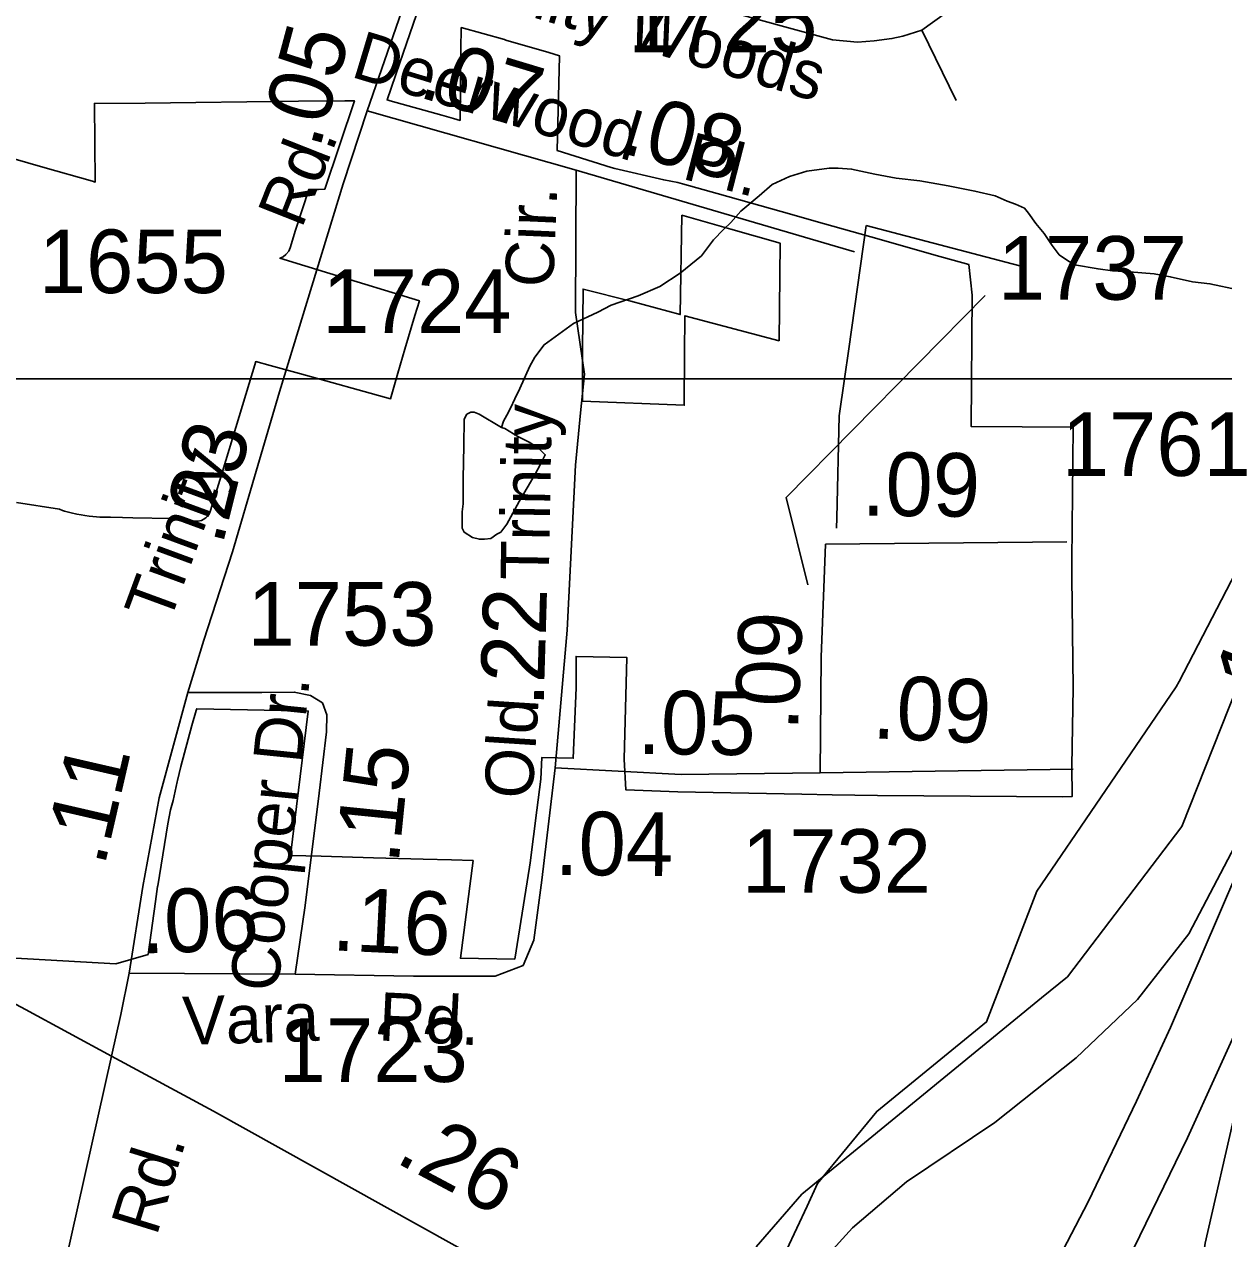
# Model space of a CAD drawing. Extents: x 2001466 to 2224147, y 644118 to 847247.
# Drawn here: x 2073715 to 2076073, y 743917 to 746305 of the extents above; entities that cross this region are included whole.
import ezdxf

# ---------------------------------------------------------------- set-up
doc = ezdxf.new("R2010")
doc.units = 0
for name, color, linetype in [('Exist Boundary Political City Limit New', 7, 'Continuous'), ('Exist Hydrographic Creek Single Shore', 7, 'Continuous'), ('Exist Hydrographic Misc Water Feature', 7, 'Continuous'), ('Exist Road Non-System Type 51', 7, 'Continuous'), ('Exist Road Non-System Type 51 Label', 7, 'Continuous'), ('Exist Road Primary Interstate Divided Center Attributed', 7, 'Continuous'), ('Exist Road Primary Interstate Mileage Hundredths English Label', 7, 'Continuous'), ('Exist Road Primary Interstate Ramp 1 Lane Attributed', 7, 'Continuous'), ('Exist Road Primary NC Attributed', 7, 'Continuous'), ('Exist Road Primary NC Service Mileage Hundredths English Label', 7, 'Continuous'), ('Exist Road Primary NC UnDivided 4 Lane Attributed', 7, 'Continuous'), ('Exist Road Secondary Mileage Hundredths English Label', 7, 'Continuous'), ('Exist Road Secondary Type 51 Attributed', 7, 'Continuous'), ('Exist Road Secondary Type 51 Label', 7, 'Continuous'), ('Exist Road Secondary Type 51 Number Label', 7, 'Continuous'), ('Map Preparation Boundary City Limit Buffer Line', 7, 'Continuous'), ('Map Preparation Inset Cut Line', 7, 'Continuous')]:
    doc.layers.add(name, color=color, linetype=linetype)

msp = doc.modelspace()

# ---------------------------------------------------------------- linework, layer by layer
at = {"layer": 'Exist Boundary Political City Limit New'}
for points in [[(2074044.2, 744926), (2074053, 744955.5), (2074054.1, 744959.1), (2074220, 744955.5), (2074273.4, 744954.3), (2074238.4, 744670.6), (2074298.6, 744668.9), (2074401.8, 744666.1), (2074499.1, 744663.1), (2074555, 744661.9), (2074597.4, 744660.4), (2074572.4, 744468.3), (2074679.5, 744466.9), (2074708.5, 744647.8), (2074709.6, 744656.2), (2074723, 744759.4), (2074730.9, 744820.7), (2074732.6, 744863), (2074794.5, 744861.8), (2074799.9, 745000), (2074800, 745061.7), (2074899.9, 745059.6), (2074894.4, 744859.8), (2074897.9, 744799.5), (2075000, 744795.5), (2075243.5, 744791), (2075303.5, 744789.9), (2075392.8, 744788.4), (2075757.2, 744785.6), (2075775.1, 744786.4), (2075774.8, 744846.4), (2075777, 745000.2), (2075776.4, 745054.6), (2075774.5, 745217.8), (2075774.5, 745231.6), (2075774.5, 745250.6), (2075777, 745512.6), (2075677, 745513.2), (2075577, 745513.9), (2075578.8, 745772.4), (2075572.1, 745832.5), (2075503.5, 745851.3), (2075395.5, 745881.9), (2075288.2, 745912.2), (2075203.2, 745936.3), (2075181.9, 745942.4), (2075077, 745972), (2075009, 745991.2), (2075000, 745993.8), (2074972.2, 745998.8), (2074875.8, 746021.3), (2074869, 746023.4), (2074762.8, 746056.3), (2074767.1, 746242), (2074767.1, 746242.9), (2074746.4, 746249), (2074662, 746273.8), (2074659.5, 746274.6), (2074574.2, 746298.2), (2074573.6, 746255.2), (2074571.8, 746115.6), (2074558.9, 746119.6), (2074536.2, 746125.9), (2074434.4, 746154.5), (2074428.5, 746156.1), (2074453.4, 746228.7), (2074486.1, 746324.2)], [(2072462.9, 746311.4), (2072485.9, 746291), (2072497.4, 746280.9), (2072504, 746276.9), (2072512.4, 746273), (2072522.1, 746241), (2072885.1, 746228.5), (2072910.1, 746227.7), (2072935, 746227.4), (2073052.6, 746223.3), (2073060.5, 746221.1), (2073130.2, 746201.7), (2073200.1, 746182.2), (2073219.5, 746176.8), (2073255.2, 746166.6), (2073269.9, 746162.4), (2073339.6, 746142.4), (2073404.5, 746123.9), (2073468.1, 746105.7), (2073560.8, 746079.2), (2073657.8, 746050.8), (2073751.6, 746024), (2073849.1, 745996.1)], [(2074052.6, 746151), (2074152.5, 746152.4), (2074254.4, 746153.4), (2074345.6, 746154.1), (2074364.1, 746154.3), (2074305.9, 745980.4), (2074293.5, 745980.1), (2074274.2, 745979.9), (2074248.2, 745899.8), (2074237.8, 745864.9), (2074235.1, 745858.9), (2074229.6, 745851.8), (2074224, 745847.6), (2074217.6, 745844.8), (2074315.5, 745814.6), (2074491.8, 745760.7), (2074483.2, 745732.3), (2074463.4, 745665.8), (2074449.8, 745618.8), (2074435.2, 745568.3), (2074256, 745618), (2074198.2, 745633.8), (2074170.1, 745641.4), (2074104.8, 745425.2), (2074081.4, 745348.6), (2074078.4, 745341.8), (2074074.8, 745337), (2074071.9, 745334.2), (2074066.9, 745330.9), (2074063.2, 745329.2), (2074056.4, 745327.6), (2074048.5, 745327.7), (2074041, 745329.1), (2074034.1, 745330.3), (2074026.1, 745331.4), (2074018.8, 745332.2), (2074013.2, 745332.6), (2074008.2, 745332.9), (2074004.1, 745333), (2073928.5, 745334.6), (2073908.5, 745334.9), (2073884.8, 745335.4), (2073877.8, 745335.4), (2073870.8, 745335.6), (2073865, 745335.8), (2073863.8, 745335.9), (2073856.9, 745336.3), (2073849.9, 745336.9), (2073842.9, 745337.7), (2073834, 745338.9), (2073827, 745340), (2073818.2, 745341.6), (2073807.5, 745343.9), (2073793.9, 745347.4), (2073790.5, 745348.8), (2073784.2, 745351.3), (2073700, 745364.4)], [(2073849.1, 745996.1), (2073854.6, 745994.5), (2073852.9, 746149.1), (2073952.8, 746149.8), (2074052.6, 746151)], [(2075201.5, 745874.4), (2075199.2, 745682.4), (2075013.8, 745731.8), (2075013.2, 745656.9), (2075012.5, 745556.9), (2075012.5, 745555.8), (2074812.6, 745563.6), (2074812.4, 745664.4), (2074813.8, 745784.2), (2074907.6, 745760.1), (2075004.9, 745734.1), (2075008, 745929.2), (2075104.4, 745901.9), (2075201.5, 745874.4)], [(2076098.8, 745000), (2075991, 744727.7), (2075766, 744432.2), (2075714.9, 744390.4), (2075244, 744004.9), (2075154.2, 743900.9)], [(2076098.8, 745000), (2075991, 744727.7), (2075766, 744432.2), (2075714.9, 744390.4), (2075244, 744004.9), (2075154.2, 743900.9)], [(2073651.2, 744470.9), (2073895.1, 744457.2), (2073958.6, 744475.9), (2073972.8, 744580.1), (2073977.1, 744609.2), (2073977.4, 744610.6), (2073997.4, 744732.6), (2074002.4, 744760.2), (2074007.5, 744778.5), (2074015.5, 744815.1), (2074016.2, 744818.2), (2074022.6, 744845.5), (2074044.2, 744926)]]:
    msp.add_lwpolyline(points, dxfattribs=at)
at = {"layer": 'Exist Hydrographic Creek Single Shore'}
msp.add_line((2075213.5, 743894.4), (2075254.2, 743981.2), dxfattribs=at)
for points in [[(2075985.3, 745012.3), (2076162, 745352.4), (2076269.8, 745451.9), (2076387.2, 745607.9)], [(2075831.1, 744783.9), (2075979.9, 745001.8), (2075985.3, 745012.3)], [(2075254.2, 743981.2), (2075274.9, 744025.4), (2075391, 744167.4), (2075606.9, 744343.4), (2075705.9, 744600.6), (2075831.1, 744783.9)]]:
    msp.add_lwpolyline(points, dxfattribs=at)
at = {"layer": 'Exist Hydrographic Misc Water Feature'}
for points in [[(2074653, 745512), (2074657.1, 745524.3), (2074663.5, 745536.4), (2074671.3, 745550.2), (2074679.5, 745568), (2074689.1, 745588.4), (2074708.8, 745632.5), (2074719, 745650.4), (2074737.1, 745674.5), (2074794.7, 745716.4), (2074842.5, 745738.8), (2074868.7, 745752.7), (2074922.2, 745770.9), (2074964.5, 745789.3), (2075004.5, 745815.2), (2075046.3, 745849.5), (2075069.9, 745881.2), (2075089.8, 745901.3), (2075104.1, 745915.3), (2075123.8, 745937.5), (2075159.9, 745967.7), (2075185.7, 745989.8), (2075219.8, 746005.7), (2075253.8, 746016), (2075297.3, 746022), (2075315.5, 746022), (2075341.6, 746020.1), (2075387.5, 746010.3), (2075429.5, 746002.3), (2075475.9, 745996.6), (2075531.7, 745986.9), (2075583.9, 745976.9), (2075623.9, 745967.2), (2075647.7, 745957.1), (2075663.7, 745951), (2075681.5, 745943.4), (2075689.7, 745933.3), (2075703.7, 745913.3), (2075720.1, 745893.4), (2075736.1, 745869.5), (2075750, 745851.5), (2075764.2, 745841.7), (2075779.8, 745831.6), (2075826.1, 745823.7), (2075854.4, 745819.9), (2075888, 745818.1), (2075936.2, 745814), (2075968, 745808.3), (2076011.9, 745798.5), (2076046.1, 745794.5), (2076101.9, 745782.8)], [(2074653, 745512), (2074609.3, 745538.1), (2074599.3, 745542), (2074592.9, 745542.2), (2074585.1, 745538.1), (2074579.6, 745528), (2074579.4, 745476.1), (2074577.7, 745411.8), (2074577.7, 745383.9), (2074578, 745361.9), (2074576.1, 745346), (2074575.9, 745329.8), (2074575.9, 745313.9), (2074580, 745306), (2074596.2, 745295.8), (2074609.9, 745292.1), (2074620.2, 745292.2), (2074632.1, 745294), (2074644, 745302), (2074651.8, 745306.1), (2074663.9, 745322.1), (2074687.9, 745366.3), (2074719.8, 745420.3), (2074729.5, 745438.3), (2074735.4, 745450.4), (2074739.3, 745458.3), (2074727.2, 745470.3), (2074709.2, 745482.3), (2074685.4, 745494.5), (2074659.6, 745510.2), (2074653, 745512)]]:
    msp.add_lwpolyline(points, dxfattribs=at)
at = {"layer": 'Exist Road Non-System Type 51'}
for p, q in [((2075479.5, 746293), (2075547.4, 746154.8)), ((2075370.5, 745908.9), (2075684.8, 745826.5))]:
    msp.add_line(p, q, dxfattribs=at)
for points in [[(2075479.5, 746293), (2075552.1, 746344.6), (2075605.9, 746424.2), (2075648, 746527.1), (2075680.8, 746611.6), (2075706.6, 746686.5)], [(2074838.2, 746412.5), (2074985.6, 746365.6), (2075114.4, 746325.8), (2075217.4, 746297.7), (2075304, 746274.3), (2075353.1, 746269.6), (2075385.9, 746272), (2075421, 746276.6), (2075442.1, 746281.3), (2075479.5, 746293)], [(2075327.9, 745607.9), (2075336.2, 745666.4), (2075370.5, 745908.9)], [(2075312, 745314.1), (2075312.5, 745334.6), (2075317.4, 745534.6), (2075327.9, 745607.9)]]:
    msp.add_lwpolyline(points, dxfattribs=at)
at = {"layer": 'Exist Road Primary Interstate Divided Center Attributed'}
for points in [[(2076199.2, 744887.4), (2076143, 744738), (2076062.8, 744551.7), (2075968.4, 744332.3), (2075901.6, 744187.7), (2075806.6, 743989.7), (2075691.5, 743768.2), (2075580.5, 743564.5)], [(2075606.5, 743350.8), (2075743.8, 743600.3), (2075873.5, 743851.2), (2076002.2, 744115.4), (2076118.7, 744372.5), (2076332.9, 744887.3)]]:
    msp.add_lwpolyline(points, dxfattribs=at)
at = {"layer": 'Exist Road Primary Interstate Ramp 1 Lane Attributed'}
for points in [[(2076199.2, 744887.4), (2076004.9, 744516.7), (2075903.4, 744387), (2075782.8, 744272.7), (2075623.5, 744145.5), (2075449.6, 744028.7), (2075343.4, 743938.5), (2075291.6, 743881.2), (2075202.8, 743734.7), (2075148, 743633.3), (2075128.9, 743608.6)], [(2075927.2, 743176.1), (2075958.8, 743372), (2076008, 743713.4), (2076036.9, 743908.3), (2076098, 744174), (2076180.8, 744417.2), (2076332.9, 744887.3)]]:
    msp.add_lwpolyline(points, dxfattribs=at)
at = {"layer": 'Exist Road Primary NC Attributed'}
msp.add_lwpolyline([(2071685.4, 744869.2), (2071737.3, 744875.4), (2072007.1, 744905.5), (2072290.1, 744895.3), (2072467.8, 744873.1), (2072677, 744832.8), (2072927.5, 744754.7), (2073116.9, 744681.4), (2073306.8, 744592.8), (2073479.9, 744495), (2073717.4, 744367.9), (2073886.3, 744275.6)], dxfattribs=at)
at = {"layer": 'Exist Road Primary NC UnDivided 4 Lane Attributed'}
msp.add_lwpolyline([(2073886.3, 744275.6), (2074086.8, 744167.5), (2074625.3, 743868.1), (2074705.8, 743817.9)], dxfattribs=at)
at = {"layer": 'Exist Road Secondary Type 51 Attributed'}
for points in [[(2074389.1, 746134.8), (2074474.2, 746381.2)], [(2074036.8, 744990.8), (2074068.2, 745093.5), (2074124.4, 745267.6), (2074171, 745426.1), (2074217, 745582.3), (2074280.5, 745789.7), (2074341.7, 745991.1), (2074389.1, 746134.8)], [(2074389.1, 746134.8), (2074800.3, 746017.6)], [(2074800.3, 746017.6), (2074798.7, 745738.2), (2074816.4, 745616.6), (2074808.4, 745540.9), (2074798.7, 745437.9), (2074782.6, 745113.4), (2074758.5, 744842.8)], [(2074800.3, 746017.6), (2075347.5, 745857.4)], [(2075279.9, 744832.7), (2075281.5, 745060.6), (2075290.3, 745282.5)], [(2075290.3, 745282.5), (2075765.1, 745287.3)], [(2073921.6, 744439.4), (2073947.9, 744609.7), (2073980.5, 744783.8), (2074036.8, 744990.8)], [(2074036.8, 744990.8), (2074182.3, 744991.1), (2074245.8, 744991.6), (2074278, 744985.2), (2074301.5, 744970.3), (2074309.8, 744947.1), (2074309.5, 744913.7), (2074295, 744792.9), (2074267.6, 744572.2), (2074247.5, 744437.4)], [(2074758.5, 744842.8), (2074732.7, 744621.8), (2074716.6, 744504.2), (2074695.7, 744454.3)], [(2074758.5, 744842.8), (2075006.3, 744829.5), (2075279.9, 744832.7)], [(2075279.9, 744832.7), (2075777.1, 744840)], [(2073886.3, 744275.6), (2073904.7, 744357.7), (2073921.6, 744439.4)], [(2073921.6, 744439.4), (2074247.5, 744437.4)], [(2074247.5, 744437.4), (2074480.1, 744433.3), (2074641, 744433.3), (2074695.7, 744454.3)], [(2074036.6, 742632.9), (2074026.5, 742646), (2074008.1, 742653.4), (2073969.7, 742662.1), (2073866.9, 742685.8), (2073699.7, 742720.3), (2073659.4, 742750.9), (2073635.3, 742802.4), (2073625.6, 742870.1), (2073644.9, 743031.1), (2073666.7, 743189.3), (2073696.4, 743430.1), (2073751.1, 743677.2), (2073794.3, 743862.5), (2073886.3, 744275.6)]]:
    msp.add_lwpolyline(points, dxfattribs=at)
at = {"layer": 'Exist Road Secondary Type 51 Number Label'}
msp.add_lwpolyline([(2075255.6, 745202.7), (2075212.7, 745374), (2075604.3, 745771.7)], dxfattribs=at)
at = {"layer": 'Map Preparation Boundary City Limit Buffer Line'}
for points in [[(2074044.2, 744926), (2074053, 744955.5), (2074054.1, 744959.1), (2074220, 744955.5), (2074273.4, 744954.3), (2074238.4, 744670.6), (2074298.6, 744668.9), (2074401.8, 744666.1), (2074499.1, 744663.1), (2074555, 744661.9), (2074597.4, 744660.4), (2074572.4, 744468.3), (2074679.5, 744466.9), (2074708.5, 744647.8), (2074709.6, 744656.2), (2074723, 744759.4), (2074730.9, 744820.7), (2074732.6, 744863), (2074794.5, 744861.8), (2074799.9, 745000), (2074800, 745061.7), (2074899.9, 745059.6), (2074894.4, 744859.8), (2074897.9, 744799.5), (2075000, 744795.5), (2075243.5, 744791), (2075303.5, 744789.9), (2075392.8, 744788.4), (2075757.2, 744785.6), (2075775.1, 744786.4), (2075774.8, 744846.4), (2075777, 745000.2), (2075776.4, 745054.6), (2075774.5, 745217.8), (2075774.5, 745231.6), (2075774.5, 745250.6), (2075777, 745512.6), (2075677, 745513.2), (2075577, 745513.9), (2075578.8, 745772.4), (2075572.1, 745832.5), (2075503.5, 745851.3), (2075395.5, 745881.9), (2075288.2, 745912.2), (2075203.2, 745936.3), (2075181.9, 745942.4), (2075077, 745972), (2075009, 745991.2), (2075000, 745993.8), (2074972.2, 745998.8), (2074875.8, 746021.3), (2074869, 746023.4), (2074762.8, 746056.3), (2074767.1, 746242), (2074767.1, 746242.9), (2074746.4, 746249), (2074662, 746273.8), (2074659.5, 746274.6), (2074574.2, 746298.2), (2074573.6, 746255.2), (2074571.8, 746115.6), (2074558.9, 746119.6), (2074536.2, 746125.9), (2074434.4, 746154.5), (2074428.5, 746156.1), (2074453.4, 746228.7), (2074486.1, 746324.2)], [(2072462.9, 746311.4), (2072485.9, 746291), (2072497.4, 746280.9), (2072504, 746276.9), (2072512.4, 746273), (2072522.1, 746241), (2072885.1, 746228.5), (2072910.1, 746227.7), (2072935, 746227.4), (2073052.6, 746223.3), (2073060.5, 746221.1), (2073130.2, 746201.7), (2073200.1, 746182.2), (2073219.5, 746176.8), (2073255.2, 746166.6), (2073269.9, 746162.4), (2073339.6, 746142.4), (2073404.5, 746123.9), (2073468.1, 746105.7), (2073560.8, 746079.2), (2073657.8, 746050.8), (2073751.6, 746024), (2073849.1, 745996.1)], [(2074052.6, 746151), (2074152.5, 746152.4), (2074254.4, 746153.4), (2074345.6, 746154.1), (2074364.1, 746154.3), (2074305.9, 745980.4), (2074293.5, 745980.1), (2074274.2, 745979.9), (2074248.2, 745899.8), (2074237.8, 745864.9), (2074235.1, 745858.9), (2074229.6, 745851.8), (2074224, 745847.6), (2074217.6, 745844.8), (2074315.5, 745814.6), (2074491.8, 745760.7), (2074483.2, 745732.3), (2074463.4, 745665.8), (2074449.8, 745618.8), (2074435.2, 745568.3), (2074256, 745618), (2074198.2, 745633.8), (2074170.1, 745641.4), (2074104.8, 745425.2), (2074081.4, 745348.6), (2074078.4, 745341.8), (2074074.8, 745337), (2074071.9, 745334.2), (2074066.9, 745330.9), (2074063.2, 745329.2), (2074056.4, 745327.6), (2074048.5, 745327.7), (2074041, 745329.1), (2074034.1, 745330.3), (2074026.1, 745331.4), (2074018.8, 745332.2), (2074013.2, 745332.6), (2074008.2, 745332.9), (2074004.1, 745333), (2073928.5, 745334.6), (2073908.5, 745334.9), (2073884.8, 745335.4), (2073877.8, 745335.4), (2073870.8, 745335.6), (2073865, 745335.8), (2073863.8, 745335.9), (2073856.9, 745336.3), (2073849.9, 745336.9), (2073842.9, 745337.7), (2073834, 745338.9), (2073827, 745340), (2073818.2, 745341.6), (2073807.5, 745343.9), (2073793.9, 745347.4), (2073790.5, 745348.8), (2073784.2, 745351.3), (2073700, 745364.4)], [(2073849.1, 745996.1), (2073854.6, 745994.5), (2073852.9, 746149.1), (2073952.8, 746149.8), (2074052.6, 746151)], [(2075201.5, 745874.4), (2075199.2, 745682.4), (2075013.8, 745731.8), (2075013.2, 745656.9), (2075012.5, 745556.9), (2075012.5, 745555.8), (2074812.6, 745563.6), (2074812.4, 745664.4), (2074813.8, 745784.2), (2074907.6, 745760.1), (2075004.9, 745734.1), (2075008, 745929.2), (2075104.4, 745901.9), (2075201.5, 745874.4)], [(2076098.8, 745000), (2075991, 744727.7), (2075766, 744432.2), (2075714.9, 744390.4), (2075244, 744004.9), (2075154.2, 743900.9)], [(2076098.8, 745000), (2075991, 744727.7), (2075766, 744432.2), (2075714.9, 744390.4), (2075244, 744004.9), (2075154.2, 743900.9)], [(2073651.2, 744470.9), (2073895.1, 744457.2), (2073958.6, 744475.9), (2073972.8, 744580.1), (2073977.1, 744609.2), (2073977.4, 744610.6), (2073997.4, 744732.6), (2074002.4, 744760.2), (2074007.5, 744778.5), (2074015.5, 744815.1), (2074016.2, 744818.2), (2074022.6, 744845.5), (2074044.2, 744926)]]:
    msp.add_lwpolyline(points, dxfattribs=at)
at = {"layer": 'Map Preparation Inset Cut Line'}
for p, q in [((2074213.4, 745607.9), (2073317.2, 745607.9)), ((2074804.7, 745607.9), (2074213.4, 745607.9)), ((2075327.9, 745607.9), (2074804.7, 745607.9)), ((2075778.9, 745607.9), (2075327.9, 745607.9)), ((2075963.4, 745607.9), (2075778.9, 745607.9)), ((2076387.2, 745607.9), (2075963.4, 745607.9))]:
    msp.add_line(p, q, dxfattribs=at)

# ---------------------------------------------------------------- texts
at = {"layer": 'Exist Road Non-System Type 51 Label'}
msp.add_text('Trinity Woods', height=95, rotation=343.4049, dxfattribs=at).set_placement((2074528.8, 746373.8))
at = {"layer": 'Exist Road Primary Interstate Mileage Hundredths English Label'}
msp.add_text('1.00', height=125, rotation=68.9463, dxfattribs=at).set_placement((2076168.4, 744977))
at = {"layer": 'Exist Road Primary NC Service Mileage Hundredths English Label'}
msp.add_text('.26', height=125, rotation=331.9185, dxfattribs=at).set_placement((2074441.3, 744068.9))
at = {"layer": 'Exist Road Secondary Mileage Hundredths English Label'}
for s, rotation, p in [('.05', 74.9706, (2074295.5, 746057.6)), ('.07', 343.2095, (2074487, 746162.6)), ('.08', 345.5931, (2074884.2, 746052.6)), ('.23', 75.9717, (2074104.3, 745277.8)), ('.09', 359.3033, (2075361.1, 745338.9)), ('.22', 88.316, (2074736.1, 744962.4)), ('.09', 87.6435, (2075236, 744914.7)), ('.09', 357.3809, (2075381.1, 744901.1)), ('.05', 359.3998, (2074919.9, 744870)), ('.11', 77.0134, (2073872.5, 744646.8)), ('.15', 84.2019, (2074450.7, 744652.1)), ('.04', 359.3995, (2074757.8, 744632.4)), ('.06', 1.8194, (2073945.5, 744477.6)), ('.16', 357.2192, (2074318.7, 744484.2))]:
    msp.add_text(s, height=125, rotation=rotation, dxfattribs=at).set_placement(p)
at = {"layer": 'Exist Road Secondary Type 51 Label'}
for s, rotation, p in [('Deerwood', 343.2095, (2074354.7, 746202.2)), ('Pl.', 345.5931, (2075005.8, 746001.6)), ('Rd.', 68.4167, (2074260.3, 745901.1)), ('Cir.', 87.5114, (2074754.6, 745786.1)), ('Trinity', 89.0128, (2074746.3, 745211.3)), ('Trinity', 69.7864, (2073999.3, 745123.1)), ('Cooper Dr.', 84.2019, (2074213.7, 744400.1)), ('Old', 86.2934, (2074713.7, 744780.1)), ('Vara', 1.8194, (2074027.7, 744297.8)), ('Rd.', 357.2192, (2074410.4, 744306.9)), ('Rd.', 72.8114, (2073975.1, 743920.4))]:
    msp.add_text(s, height=95, rotation=rotation, dxfattribs=at).set_placement(p)
at = {"layer": 'Exist Road Secondary Type 51 Number Label'}
for s, p in [('1725', (2074902.6, 746249.8)), ('1655', (2073743.5, 745776.2)), ('1737', (2075629.1, 745763.2)), ('1724', (2074301.1, 745697.6)), ('1761', (2075754.8, 745416.7)), ('1753', (2074153.8, 745083)), ('1732', (2075126, 744597.2)), ('1723', (2074215.2, 744225.2))]:
    msp.add_text(s, height=125, dxfattribs=at).set_placement(p)

doc.saveas('drawing.dxf')
